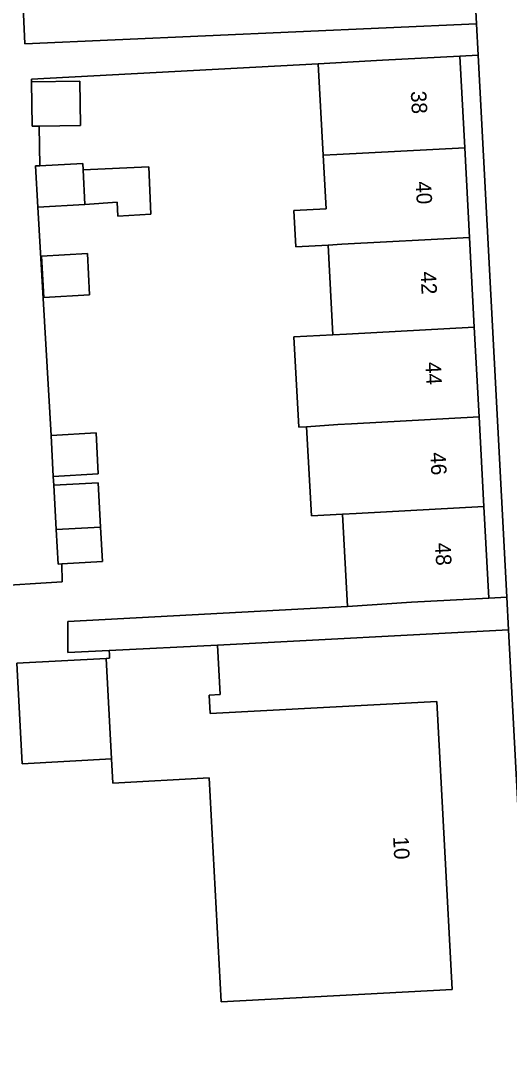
# Model space of a CAD drawing. Extents: x 158086 to 159499, y 382904 to 383981.
# Drawn here: x 158783.8 to 158815.4, y 383404.7 to 383471.3 of the extents above; entities that cross this region are included whole.
import ezdxf

# ---------------------------------------------------------------- set-up
doc = ezdxf.new("R2010")
doc.units = 0
for name, color, linetype in [('IMGEO_Erf', 7, 'Continuous'), ('IMGEO_Pand', 7, 'Continuous'), ('IMGEO_Pand_nummerreeks', 7, 'Continuous'), ('IMGEO_Voetpad_open', 7, 'Continuous')]:
    doc.layers.add(name, color=color, linetype=linetype)

msp = doc.modelspace()

# ---------------------------------------------------------------- linework, layer by layer
at = {"layer": 'IMGEO_Erf'}
for points in [[(158783.878, 383474.616), (158784.091, 383469.833), (158813.255, 383471.134), (158811.73, 383500)], [(158817.482, 383391.154), (158815.323, 383432.012), (158796.528, 383431.019), (158796.703, 383427.833), (158795.993, 383427.794), (158796.058, 383426.608), (158810.679, 383427.393), (158811.679, 383408.796), (158796.765, 383407.994), (158795.989, 383422.454), (158789.779, 383422.121), (158789.695, 383423.683), (158783.929, 383423.374), (158783.581, 383429.861), (158789.348, 383430.17), (158789.569, 383430.182), (158789.556, 383430.42), (158789.542, 383430.672), (158786.867, 383430.539), (158786.867, 383432.553), (158804.925, 383433.525), (158804.605, 383439.476), (158802.593, 383439.368), (158802.283, 383445.119), (158801.779, 383445.092), (158801.465, 383450.922), (158803.982, 383451.058), (158803.671, 383456.849), (158801.584, 383456.738), (158801.46, 383459.071), (158803.545, 383459.182), (158803.359, 383462.64), (158803.041, 383468.55), (158784.525, 383467.554), (158784.528, 383467.374), (158787.639, 383467.425), (158787.686, 383464.566), (158785.023, 383464.522), (158785.065, 383461.971), (158787.833, 383462.12), (158787.856, 383461.697), (158792.104, 383461.891), (158792.235, 383458.839), (158790.095, 383458.721), (158790.064, 383459.614), (158787.976, 383459.466), (158784.931, 383459.302), (158785.79, 383444.561), (158788.698, 383444.718), (158788.84, 383442.076), (158785.932, 383441.919), (158785.967, 383441.348), (158788.834, 383441.502), (158788.988, 383438.637), (158789.108, 383436.414), (158786.492, 383436.273), (158786.52, 383435.121), (158781.698, 383434.814)]]:
    msp.add_lwpolyline(points, dxfattribs=at)
for points in [[(158813.362, 383469.105), (158812.168, 383469.041), (158812.486, 383463.13), (158812.797, 383457.339), (158813.109, 383451.548), (158813.42, 383445.758), (158813.731, 383439.967), (158814.049, 383434.056), (158815.211, 383434.117)], [(158785.326, 383453.465), (158785.182, 383456.14), (158788.139, 383456.299), (158788.283, 383453.624)]]:
    msp.add_lwpolyline(points, close=True, dxfattribs=at)
at = {"layer": 'IMGEO_Pand'}
for points in [[(158803.359, 383462.64), (158804.243, 383462.687), (158812.486, 383463.13), (158812.168, 383469.041), (158807.176, 383468.773), (158803.041, 383468.55)], [(158787.639, 383467.425), (158784.528, 383467.374), (158784.575, 383464.515), (158785.023, 383464.522), (158787.686, 383464.566)], [(158812.486, 383463.13), (158804.243, 383462.687), (158803.359, 383462.64), (158803.545, 383459.182), (158801.46, 383459.071), (158801.584, 383456.738), (158803.671, 383456.849), (158804.554, 383456.896), (158812.797, 383457.339)], [(158785.065, 383461.971), (158784.788, 383461.956), (158784.931, 383459.302), (158787.976, 383459.466), (158787.856, 383461.697), (158787.833, 383462.12)], [(158792.104, 383461.891), (158787.856, 383461.697), (158787.976, 383459.466), (158790.064, 383459.614), (158790.095, 383458.721), (158792.235, 383458.839)], [(158803.671, 383456.849), (158803.982, 383451.058), (158804.865, 383451.105), (158813.109, 383451.548), (158812.797, 383457.339), (158804.554, 383456.896)], [(158785.326, 383453.465), (158788.283, 383453.624), (158788.139, 383456.299), (158785.182, 383456.14)], [(158813.109, 383451.548), (158804.865, 383451.105), (158803.982, 383451.058), (158801.465, 383450.922), (158801.779, 383445.092), (158802.283, 383445.119), (158804.294, 383445.268), (158805.176, 383445.315), (158813.42, 383445.758)], [(158813.42, 383445.758), (158805.176, 383445.315), (158804.294, 383445.268), (158802.283, 383445.119), (158802.593, 383439.368), (158804.605, 383439.476), (158805.487, 383439.524), (158813.731, 383439.967)], [(158785.79, 383444.561), (158785.932, 383441.919), (158788.84, 383442.076), (158788.698, 383444.718)], [(158785.967, 383441.348), (158786.121, 383438.483), (158788.988, 383438.637), (158788.834, 383441.502)], [(158813.731, 383439.967), (158805.487, 383439.524), (158804.605, 383439.476), (158804.925, 383433.525), (158809.057, 383433.788), (158814.049, 383434.056)], [(158788.988, 383438.637), (158786.121, 383438.483), (158786.241, 383436.26), (158786.492, 383436.273), (158789.108, 383436.414)], [(158810.679, 383427.393), (158796.058, 383426.608), (158795.993, 383427.794), (158796.703, 383427.833), (158796.528, 383431.019), (158789.542, 383430.672), (158789.556, 383430.42), (158789.569, 383430.182), (158789.348, 383430.17), (158789.695, 383423.683), (158789.779, 383422.121), (158795.989, 383422.454), (158796.765, 383407.994), (158811.679, 383408.796)], [(158789.348, 383430.17), (158783.581, 383429.861), (158783.929, 383423.374), (158789.695, 383423.683)]]:
    msp.add_lwpolyline(points, close=True, dxfattribs=at)
at = {"layer": 'IMGEO_Voetpad_open'}
for points in [[(158810.217, 383615.167), (158810.214, 383615.227), (158809.879, 383620.588), (158809.799, 383621.759), (158805.352, 383620.677), (158807.03, 383588.927), (158807.123, 383587.17), (158807.165, 383586.375), (158809.01, 383551.475), (158809.166, 383548.517), (158809.229, 383547.324), (158810.599, 383521.406), (158810.686, 383519.759), (158811.73, 383500), (158813.255, 383471.134), (158813.362, 383469.105), (158815.211, 383434.117), (158815.323, 383432.012), (158817.482, 383391.154), (158815.797, 383389.77), (158819.925, 383386.168)], [(158781.698, 383434.814), (158786.52, 383435.121), (158786.492, 383436.273), (158786.241, 383436.26), (158786.121, 383438.483), (158785.967, 383441.348), (158785.932, 383441.919), (158785.79, 383444.561), (158784.931, 383459.302), (158784.788, 383461.956), (158785.065, 383461.971), (158785.023, 383464.522), (158784.575, 383464.515), (158784.528, 383467.374), (158784.525, 383467.554), (158803.041, 383468.55), (158807.176, 383468.773), (158812.168, 383469.041), (158813.362, 383469.105), (158813.255, 383471.134), (158784.091, 383469.833), (158783.878, 383474.616)]]:
    msp.add_lwpolyline(points, dxfattribs=at)
msp.add_lwpolyline([(158815.211, 383434.117), (158814.049, 383434.056), (158809.057, 383433.788), (158804.925, 383433.525), (158786.867, 383432.553), (158786.867, 383430.539), (158789.542, 383430.672), (158796.528, 383431.019), (158815.323, 383432.012)], close=True, dxfattribs=at)

# ---------------------------------------------------------------- texts
at = {"layer": 'IMGEO_Pand_nummerreeks'}
for s, rotation, p in [('38', 273.0776, (158809.005, 383466.772)), ('40', 273.07657, (158809.318, 383460.941)), ('42', 273.0776, (158809.632, 383455.116)), ('44', 273.07657, (158809.945, 383449.282)), ('46', 273.07657, (158810.259, 383443.452)), ('48', 273.07657, (158810.572, 383437.618)), ('10', 273.07657, (158807.864, 383418.65))]:
    msp.add_text(s, height=1, rotation=rotation, dxfattribs=at).set_placement(p)

doc.saveas('drawing.dxf')
